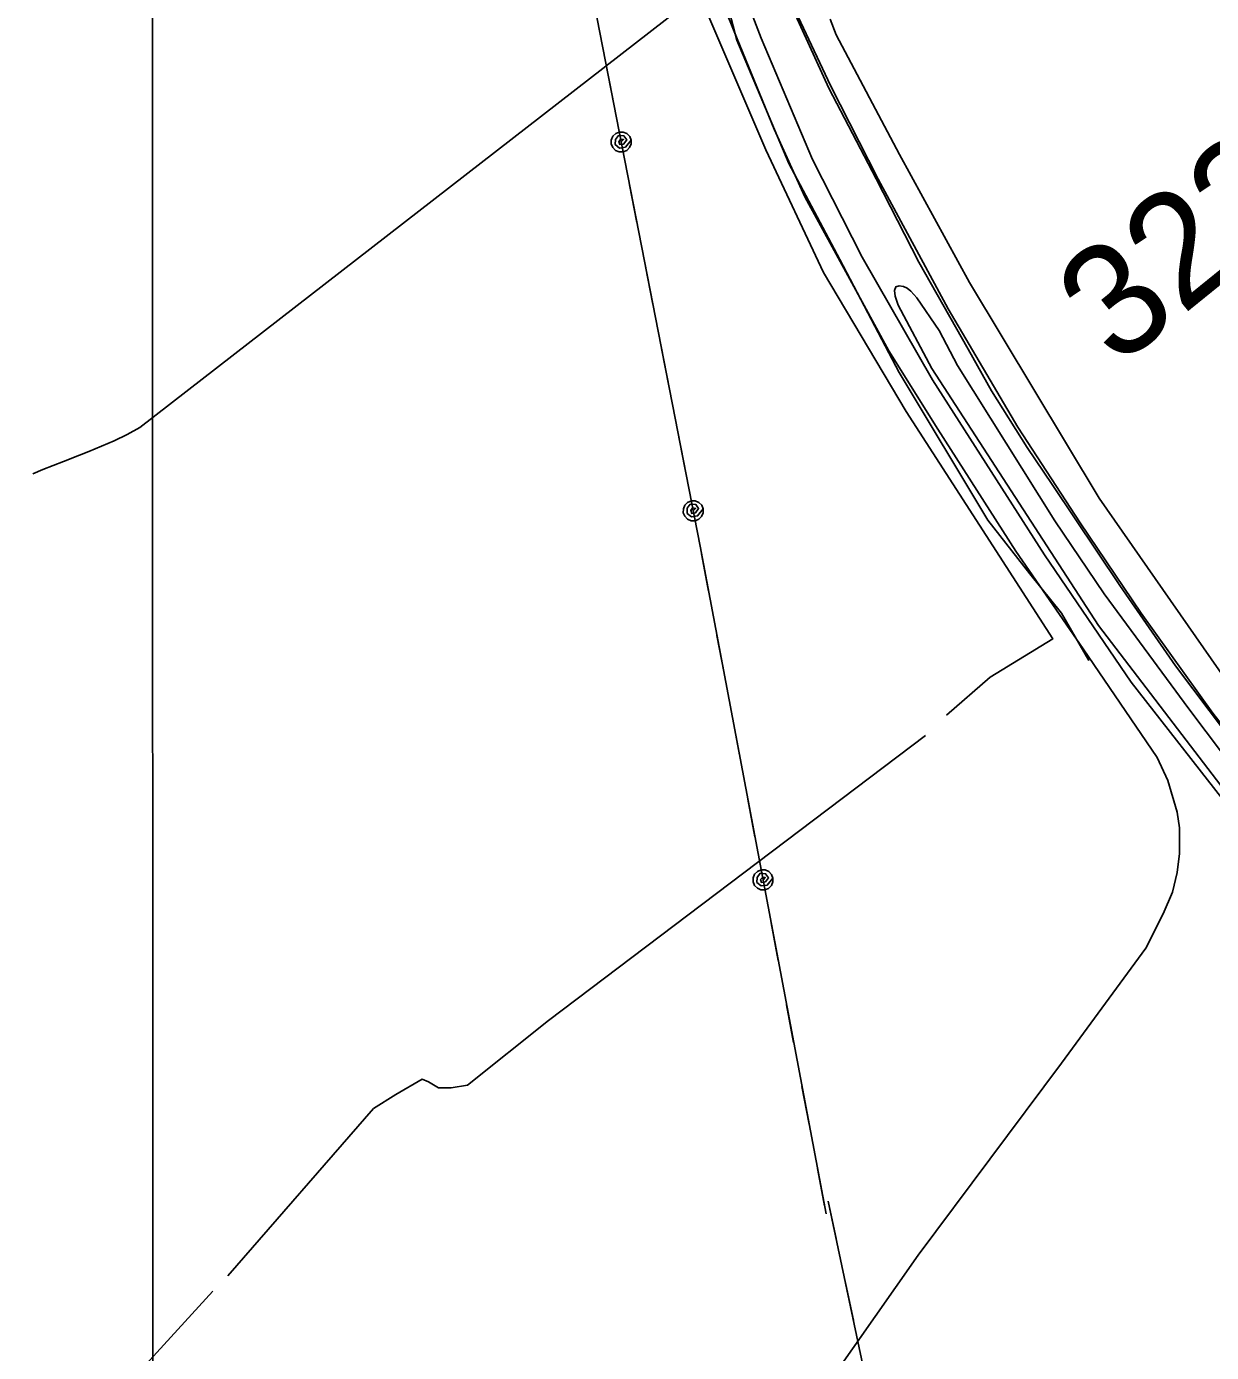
# Model space of a CAD drawing. Extents: x 3281947 to 3319794, y 715894 to 741249.
# Drawn here: x 3291218 to 3292272, y 729808 to 730987 of the extents above; entities that cross this region are included whole.
import ezdxf

# ---------------------------------------------------------------- set-up
doc = ezdxf.new("R2010")
doc.units = 0
for name, color, linetype in [('V-GRID-MAJR', 7, 'Continuous'), ('V-RAIL-TRAK', 7, 'Continuous'), ('V-ROAD-CNTR', 7, 'Continuous'), ('V-SITE-VEGE', 7, 'Continuous'), ('V-SURV-IDEN', 7, 'Continuous'), ('V-TOPO-SHOR', 7, 'Continuous'), ('V-UTIL-LINE', 7, 'Continuous')]:
    doc.layers.add(name, color=color, linetype=linetype)

msp = doc.modelspace()

# ---------------------------------------------------------------- linework, layer by layer
at = {"layer": 'V-GRID-MAJR'}
msp.add_spline([(3291333.3, 721274), (3291331.5, 727333.8), (3291329.7, 733395.6), (3291328, 739457.3), (3291328, 739459.2)], degree=3, dxfattribs=at)
at = {"layer": 'V-RAIL-TRAK'}
for points in [[(3292076.7, 730663.2), (3292056, 730700.3), (3292012.1, 730777.5), (3291974.2, 730851.6), (3291932.2, 730932.3), (3291902.5, 730997.1)], [(3294365.9, 728560.8), (3294351.6, 728572.2), (3294238.1, 728663.7), (3294100.2, 728773.8), (3293936, 728905.1), (3293634.8, 729145), (3293576.2, 729190.4), (3293539.3, 729219.4), (3293424.4, 729313.7), (3293152.3, 729530.6), (3293005.6, 729646.6), (3292870.4, 729757.3), (3292802.3, 729813.6), (3292736.3, 729872.2), (3292602.2, 729997), (3292454.4, 730153), (3292380.2, 730239.1), (3292338.4, 730290.8), (3292285.9, 730358.5), (3292240.3, 730418.9), (3292190.9, 730490.1), (3292130.7, 730580.1), (3292108.4, 730612.8), (3292076.7, 730663.2)]]:
    msp.add_lwpolyline(points, dxfattribs=at)
at = {"layer": 'V-ROAD-CNTR'}
msp.add_line((3291950.7, 730762.6), (3291985.6, 730698.7), dxfattribs=at)
for points in [[(3291640.7, 731880.2), (3291613.9, 731867.2), (3291599.2, 731853.7), (3291580.2, 731819), (3291591.7, 731748.1), (3291641.9, 731552.9), (3291698.8, 731363.4), (3291733.5, 731255), (3291780.7, 731141.7), (3291813.8, 731068.7), (3291837.3, 731025), (3291850.2, 730975), (3291896.6, 730865.4), (3291942, 730780), (3291994.6, 730679.5), (3292073.4, 730548.1), (3292110.9, 730500.6), (3292139.1, 730465.5), (3292163.5, 730423.5)], [(3291803.3, 731093.1), (3291847.9, 730982.8), (3291883.5, 730895.9), (3291910.8, 730835.6), (3291950.7, 730762.6)], [(3292490.4, 730114.3), (3292422.4, 730191.3), (3292348.4, 730281.7), (3292273.6, 730376.7), (3292210, 730465.7), (3292155.7, 730546), (3292100.1, 730630.9), (3292038.3, 730736), (3291976, 730851.4), (3291933.6, 730934.6), (3291880.7, 731046.9)], [(3291985.6, 730698.7), (3292029, 730629.1), (3292098.4, 730520.8), (3292158.4, 730433.9), (3292224.1, 730337.4), (3292233.7, 730316.7), (3292241.9, 730288.8), (3292243.9, 730274.6), (3292243.9, 730252), (3292242, 730235), (3292237.9, 730217.6), (3292229.5, 730198.3), (3292214, 730167.8), (3292139.1, 730065.4), (3292011.7, 729894.8), (3291915, 729757.2), (3291827, 729642.8)]]:
    msp.add_lwpolyline(points, dxfattribs=at)
at = {"layer": 'V-SITE-VEGE'}
for points in [[(3292308.4, 730373), (3292172.5, 730567.7), (3292057.1, 730759.4), (3291995, 730873.4), (3291938.5, 730979.7), (3291933.3, 730993.7)], [(3292385.7, 730175.3), (3292172.1, 730454.5), (3292023.8, 730683.1), (3291993.8, 730739.5), (3291991.1, 730747.4), (3291990.5, 730752.4), (3291991.6, 730755.8), (3291994.8, 730756.5), (3291998.4, 730756), (3292001.9, 730754.6), (3292005.1, 730751.7), (3292010.3, 730745.9), (3292030.3, 730717), (3292046.4, 730685.8), (3292133.2, 730547.7), (3292177.1, 730482.8), (3292252.3, 730380.4), (3292344, 730259)]]:
    msp.add_lwpolyline(points, dxfattribs=at)
at = {"layer": 'V-TOPO-SHOR'}
for points in [[(3293520.8, 729197.6), (3293146.1, 729502.8), (3293088.6, 729561.5), (3292898.6, 729701.8), (3292718.5, 729853.3), (3292620.5, 729943), (3292607, 729958.5), (3292592.3, 729971.8), (3292582.2, 729975), (3292568.8, 729972.7), (3292377.1, 730178.9), (3292200.9, 730404.2), (3292123.9, 730517.5), (3292024.2, 730673), (3291961.8, 730782), (3291917.5, 730868.8), (3291871.9, 730976.8), (3291833, 731078.1), (3291732.5, 731333.1), (3291695.8, 731443.4), (3291648.8, 731582.7), (3291628.4, 731616), (3291613.6, 731646.1), (3291592.7, 731731.9)], [(3291815.6, 731015.5), (3291319.3, 730630.7), (3291308, 730624.3), (3291296.5, 730618.8), (3291285.2, 730614.1), (3291274, 730609.4), (3291265.6, 730605.9), (3291251.5, 730600.4), (3291233.1, 730593.3), (3291224.1, 730589.3)], [(3291823.6, 730999.8), (3291876.1, 730877.4), (3291927.3, 730768.3), (3292001, 730644.9), (3292131.2, 730442.7), (3292075.7, 730408.7), (3292036.9, 730374.8)], [(3292018, 730356.8), (3291682.8, 730103.6), (3291610.6, 730046), (3291596.1, 730043.6), (3291585, 730043.5), (3291576, 730049), (3291570.4, 730051.2), (3291547, 730037.6), (3291527, 730025.1), (3291397.6, 729876.5)], [(3291384.3, 729863), (3291284.6, 729753.8), (3291265.5, 729769.3), (3291256.5, 729775.9), (3291248.7, 729778), (3291240.8, 729781.3), (3291217.4, 729778.9), (3291181.9, 729747.3), (3291034.6, 729591.8)]]:
    msp.add_lwpolyline(points, dxfattribs=at)
at = {"layer": 'V-UTIL-LINE'}
for points in [[(3290106.1, 739458.5), (3290330.7, 738283.9), (3290559.1, 737084), (3290785.9, 735894.2), (3290899.5, 735297.4), (3291017.3, 734692.5), (3291128.9, 734105.7), (3291356.8, 732913.2), (3291474.1, 732317.9), (3291585.8, 731719.9), (3291701.1, 731121.7), (3291817.6, 730525.1), (3291929.6, 729931.5)], [(3291733.5, 730956.1), (3291740, 730922.7)], [(3291747.5, 730884.5), (3291749.5, 730886.5), (3291747.2, 730886.9), (3291745.3, 730884.9), (3291746.2, 730882.1), (3291749.5, 730882.6), (3291752.3, 730886.4), (3291749.8, 730889.9), (3291744.9, 730890.2), (3291742.2, 730886.6), (3291742.1, 730882.1), (3291745.8, 730879), (3291751.2, 730879.8), (3291756.3, 730886.2), (3291755, 730889.4), (3291752.5, 730891.9), (3291749.2, 730893.3), (3291745.7, 730893.3), (3291742.5, 730892), (3291740, 730889.5), (3291738.6, 730886.2), (3291738.6, 730882.7), (3291740, 730879.5), (3291742.4, 730877), (3291745.7, 730875.6), (3291749.2, 730875.6), (3291752.4, 730877), (3291754.9, 730879.4), (3291756.3, 730882.7), (3291756.3, 730886.2)], [(3291754.9, 730846.2), (3291761.4, 730812.8)], [(3291769.1, 730773.6), (3291775.6, 730740.2)], [(3291783.3, 730700.9), (3291789.8, 730667.6)], [(3291797.5, 730628.3), (3291804, 730594.9)], [(3291811.5, 730556.6), (3291813.5, 730558.7), (3291811.2, 730559.1), (3291809.3, 730557.1), (3291810.2, 730554.3), (3291813.6, 730554.8), (3291816.3, 730558.6), (3291813.8, 730562.1), (3291808.9, 730562.4), (3291806.2, 730558.8), (3291806.1, 730554.3), (3291809.8, 730551.2), (3291815.3, 730552), (3291820.3, 730558.4), (3291819, 730561.6), (3291816.5, 730564.1), (3291813.3, 730565.5), (3291809.8, 730565.5), (3291806.5, 730564.1), (3291804, 730561.7), (3291802.7, 730558.4), (3291802.6, 730554.9), (3291804, 730551.7), (3291806.4, 730549.2), (3291809.7, 730547.8), (3291813.2, 730547.8), (3291816.5, 730549.1), (3291818.9, 730551.6), (3291820.3, 730554.9), (3291820.3, 730558.4)], [(3291818.9, 730518.4), (3291825.2, 730485)], [(3291832.6, 730445.7), (3291838.9, 730412.2)], [(3291846.3, 730372.9), (3291852.6, 730339.5)], [(3291860, 730300.2), (3291866.3, 730266.8)], [(3291873.6, 730228.5), (3291875.6, 730230.5), (3291873.3, 730230.9), (3291871.4, 730228.9), (3291872.3, 730226.1), (3291875.7, 730226.6), (3291878.4, 730230.4), (3291875.9, 730233.9), (3291871.1, 730234.3), (3291868.3, 730230.6), (3291868.2, 730226.2), (3291871.9, 730223.1), (3291877.3, 730223.8), (3291882.4, 730230.1), (3291881.1, 730233.4), (3291878.7, 730235.9), (3291875.4, 730237.3), (3291871.9, 730237.3), (3291868.7, 730236), (3291866.1, 730233.5), (3291864.8, 730230.3), (3291864.7, 730226.8), (3291866, 730223.5), (3291868.5, 730221), (3291871.7, 730219.7), (3291875.2, 730219.6), (3291878.5, 730220.9), (3291881, 730223.4), (3291882.4, 730226.6), (3291882.4, 730230.1)], [(3291880.8, 730190.2), (3291887.1, 730156.7)], [(3291894.5, 730117.4), (3291900.8, 730084)], [(3291908.2, 730044.7), (3291914.5, 730011.3)], [(3291922, 729972), (3291928.3, 729938.6)], [(3287080.2, 721275.6), (3287125.4, 721749.4), (3287157.3, 722231.2), (3287186.6, 722748.9), (3287600.6, 723188.2), (3288021, 723645.4), (3288439.9, 724099.9), (3288853.3, 724564.2), (3289274.8, 725005.1), (3289696, 725470.1), (3289037.8, 725791.2), (3289284, 726324.1), (3290062.5, 727162.4), (3290458.6, 727598.5), (3290857.5, 728027.3), (3291251.9, 728452), (3291653.6, 728887), (3292064.5, 729313.5), (3291931.6, 729942.8)], [(3291931.6, 729942.8), (3291938.6, 729909.6)], [(3291946.9, 729870.4), (3291953.9, 729837.2)]]:
    msp.add_lwpolyline(points, dxfattribs=at)

# ---------------------------------------------------------------- texts
at = {"layer": 'V-SURV-IDEN'}
msp.add_text('3235+55.5', height=100, rotation=38.9754, dxfattribs=at).set_placement((3292188.7, 730683.1))

doc.saveas('drawing.dxf')
